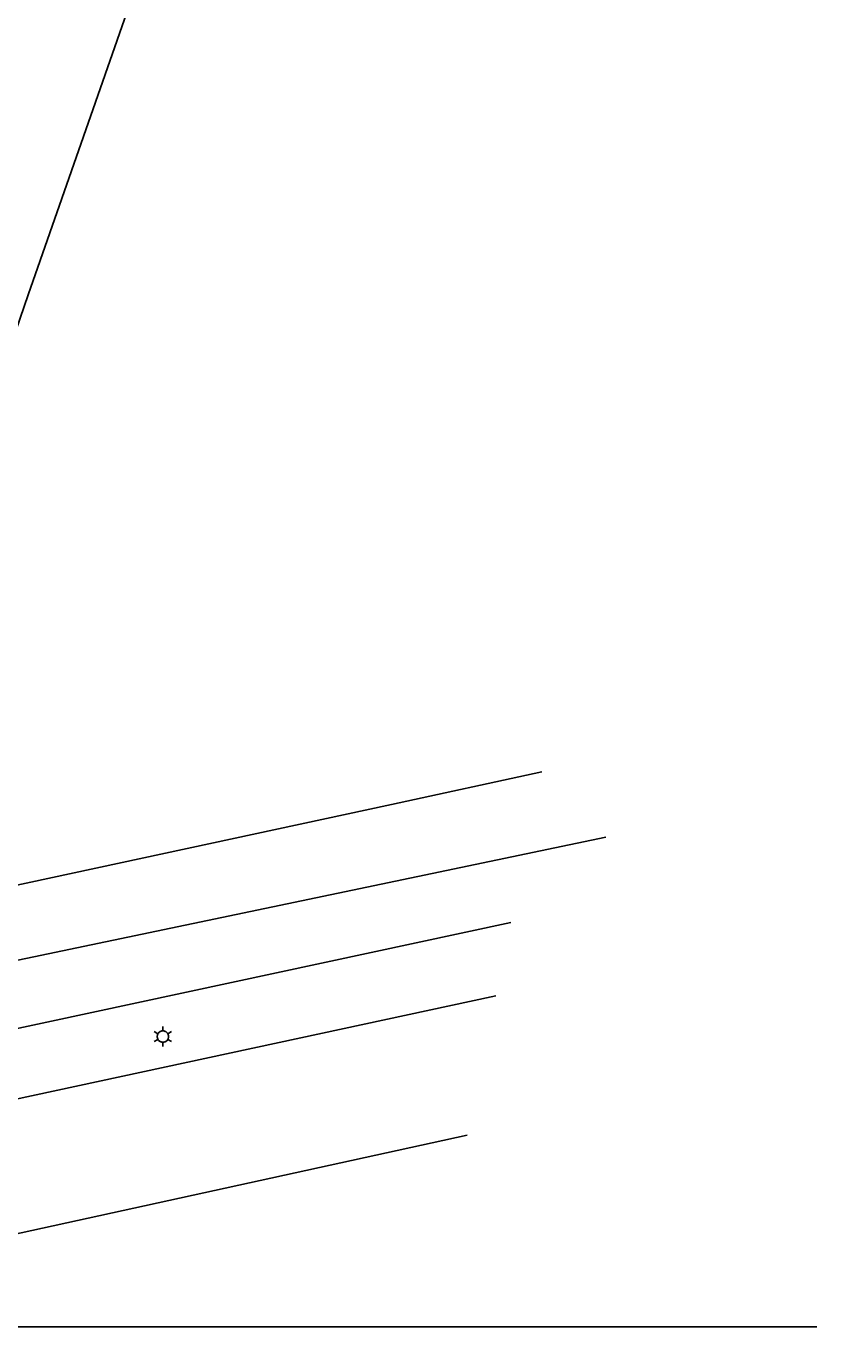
# Model space of a CAD drawing. Extents: x 81065 to 81486, y 452384 to 452681.
# Drawn here: x 81388.65 to 81405.62, y 452571 to 452598.92 of the extents above; entities that cross this region are included whole.
import ezdxf

# ---------------------------------------------------------------- set-up
doc = ezdxf.new("R2010")
doc.units = 0
for name, color, linetype in [('B-BH-IE-MEUBILAIR_WEGMEUBILAIR_LICHTMAST-S', 7, 'Continuous'), ('B-BH-VH-KANTOPSLUITING-GV', 7, 'Continuous'), ('B-WE-VW-MARKERING_LANGS_STREEP_30270_010-G', 7, 'Continuous'), ('X-XX-AL-TEKENBLAD_KADER-G', 7, 'Continuous')]:
    doc.layers.add(name, color=color, linetype=linetype)

msp = doc.modelspace()

# ---------------------------------------------------------------- linework, layer by layer
at = {"layer": 'B-BH-IE-MEUBILAIR_WEGMEUBILAIR_LICHTMAST-S'}
for p, q in [((81391.478, 452577.292), (81391.399, 452577.337)), ((81391.584, 452577.353), (81391.584, 452577.444)), ((81391.69, 452577.292), (81391.769, 452577.337)), ((81391.478, 452577.169), (81391.399, 452577.124)), ((81391.584, 452577.108), (81391.584, 452577.017)), ((81391.69, 452577.169), (81391.769, 452577.124))]:
    msp.add_line(p, q, dxfattribs=at)
msp.add_lwpolyline([(81391.462, 452577.231), (81391.463, 452577.218), (81391.465, 452577.205), (81391.468, 452577.193), (81391.473, 452577.181), (81391.478, 452577.169), (81391.485, 452577.159), (81391.493, 452577.149), (81391.502, 452577.14), (81391.512, 452577.132), (81391.523, 452577.125), (81391.534, 452577.119), (81391.546, 452577.114), (81391.559, 452577.111), (81391.571, 452577.109), (81391.584, 452577.108), (81391.597, 452577.109), (81391.609, 452577.111), (81391.622, 452577.114), (81391.634, 452577.119), (81391.645, 452577.125), (81391.656, 452577.132), (81391.666, 452577.14), (81391.675, 452577.149), (81391.683, 452577.159), (81391.69, 452577.169), (81391.696, 452577.181), (81391.7, 452577.193), (81391.704, 452577.205), (81391.706, 452577.218), (81391.706, 452577.231), (81391.706, 452577.243), (81391.704, 452577.256), (81391.7, 452577.268), (81391.696, 452577.28), (81391.69, 452577.292), (81391.683, 452577.302), (81391.675, 452577.312), (81391.666, 452577.321), (81391.656, 452577.329), (81391.645, 452577.336), (81391.634, 452577.342), (81391.622, 452577.347), (81391.609, 452577.35), (81391.597, 452577.352), (81391.584, 452577.353), (81391.571, 452577.352), (81391.559, 452577.35), (81391.546, 452577.347), (81391.534, 452577.342), (81391.523, 452577.336), (81391.512, 452577.329), (81391.502, 452577.321), (81391.493, 452577.312), (81391.485, 452577.302), (81391.478, 452577.292), (81391.473, 452577.28), (81391.468, 452577.268), (81391.465, 452577.256), (81391.463, 452577.243), (81391.462, 452577.231)], dxfattribs=at)
at = {"layer": 'B-BH-VH-KANTOPSLUITING-GV'}
msp.add_line((81398.114, 452575.111), (81379.414, 452571.02), dxfattribs=at)
for points in [[(81391.065, 452599.952), (81388.697, 452593.15), (81387.807, 452590.58), (81386.955, 452588.667), (81386.441, 452587.845), (81385.035, 452585.871), (81383.649, 452584.296), (81381.989, 452583.013), (81380.116, 452582.067), (81378.476, 452581.569), (81372.396, 452580.298), (81372.193, 452579.21), (81371.769, 452576.908)], [(81371.228, 452576.793), (81377.455, 452578.113), (81396.488, 452582.21), (81399.716, 452582.911)], [(81399.052, 452579.678), (81382.031, 452576.025), (81377.141, 452574.964), (81374.482, 452574.383)], [(81374.785, 452572.944), (81378.21, 452573.666), (81383.081, 452574.738), (81398.729, 452578.106)]]:
    msp.add_lwpolyline(points, dxfattribs=at)
at = {"layer": 'B-WE-VW-MARKERING_LANGS_STREEP_30270_010-G'}
msp.add_line((81373.771, 452575.797), (81401.089, 452581.513), dxfattribs=at)
at = {"layer": 'X-XX-AL-TEKENBLAD_KADER-G'}
msp.add_line((81330.293, 452570.997), (81405.616, 452570.997), dxfattribs=at)

doc.saveas('drawing.dxf')
